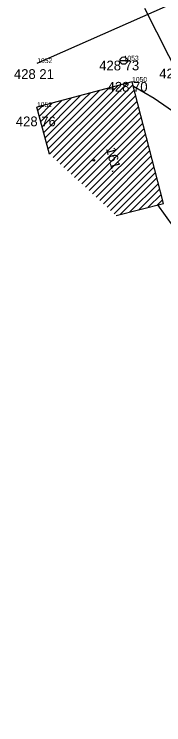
# Model space of a CAD drawing. Extents: x -559180 to -551373, y -1076947 to -1072071.
# Drawn here: x -554459.1 to -554443.8, y -1072730.3 to -1072657.5 of the extents above; entities that cross this region are included whole.
import ezdxf

# ---------------------------------------------------------------- set-up
doc = ezdxf.new("R2010")
doc.units = 0
for name, color, linetype in [('12_PLOTY', 7, 'Continuous'), ('14_BUDOVY', 7, 'Continuous'), ('1_VODA_ZN', 7, 'Continuous'), ('2_VODOVOD', 7, 'Continuous'), ('31_SDELOVACI', 7, 'Continuous'), ('32', 7, 'Continuous'), ('3_BODY', 7, 'Continuous'), ('47_ZN_STAV_OBJ$', 7, 'Continuous'), ('54_C_POPISNA', 7, 'Continuous'), ('6_VYSKY', 7, 'Continuous'), ('NNnadzemní', 7, 'Continuous')]:
    doc.layers.add(name, color=color, linetype=linetype)

# ---------------------------------------------------------------- blocks, each defined once
blk = doc.blocks.new('POINT_DISPLAY')
blk.add_line((0, 0), (0, 0))
blk = doc.blocks.new('ST')
at = {"layer": '1_VODA_ZN'}
blk.add_line((-0.375, 0), (0.375, 0), dxfattribs=at)
blk.add_circle((0, 0), 0.375, dxfattribs=at)
blk = doc.blocks.new('BZ')
at = {"layer": '47_ZN_STAV_OBJ$'}
blk.add_circle((0, 0), 0.0875, dxfattribs=at)

msp = doc.modelspace()

# ---------------------------------------------------------------- linework, layer by layer
at = {"layer": '12_PLOTY'}
msp.add_line((-554456.78, -1072662.49), (-554443.33, -1072656.54), dxfattribs=at)
at = {"layer": '14_BUDOVY'}
for p, q in [((-554447.07, -1072664.42), (-554456.81, -1072667)), ((-554443.85, -1072676.87), (-554447.07, -1072664.42)), ((-554455.53, -1072671.833), (-554456.81, -1072667)), ((-554448.691, -1072678.122), (-554443.85, -1072676.87))]:
    msp.add_line(p, q, dxfattribs=at)
at = {"layer": '2_VODOVOD'}
msp.add_lwpolyline([(-554423.7, -1072730.32), (-554423.6, -1072729.4), (-554422.95, -1072728.56), (-554424.37, -1072723.82), (-554428.99, -1072708.29), (-554429.08, -1072707.19), (-554430.17, -1072704.15), (-554434.91, -1072688.88), (-554435.13, -1072687.32), (-554437.95, -1072676.82), (-554439.87, -1072669), (-554441.41, -1072668.49), (-554444.82, -1072666.12), (-554446.941, -1072664.903)], dxfattribs=at)
at = {"layer": '31_SDELOVACI'}
msp.add_line((-554437.28, -1072687.06), (-554444.433, -1072677.021), dxfattribs=at)
at = {"layer": '32'}
for p, q in [((-554455.162, -1072672.172), (-554447.532, -1072664.542)), ((-554454.793, -1072672.51), (-554446.995, -1072664.712)), ((-554450.374, -1072665.97), (-554449.456, -1072665.052)), ((-554449.532, -1072665.835), (-554448.494, -1072664.797)), ((-554454.425, -1072672.849), (-554446.849, -1072665.274)), ((-554452.058, -1072666.24), (-554451.38, -1072665.562)), ((-554451.216, -1072666.105), (-554450.418, -1072665.307)), ((-554456.27, -1072669.038), (-554453.742, -1072666.509)), ((-554456.122, -1072669.597), (-554452.9, -1072666.374)), ((-554455.974, -1072670.156), (-554452.058, -1072666.24)), ((-554455.826, -1072670.715), (-554451.216, -1072666.105)), ((-554455.678, -1072671.274), (-554450.374, -1072665.97)), ((-554455.53, -1072671.833), (-554449.532, -1072665.835)), ((-554454.583, -1072666.644), (-554454.266, -1072666.326)), ((-554454.057, -1072673.188), (-554446.704, -1072665.835)), ((-554453.742, -1072666.509), (-554453.304, -1072666.071)), ((-554453.688, -1072673.527), (-554446.559, -1072666.397)), ((-554452.9, -1072666.374), (-554452.342, -1072665.816)), ((-554456.714, -1072667.361), (-554456.267, -1072666.913)), ((-554456.566, -1072667.92), (-554455.425, -1072666.778)), ((-554456.418, -1072668.479), (-554454.583, -1072666.644)), ((-554456.267, -1072666.913), (-554456.189, -1072666.836)), ((-554455.425, -1072666.778), (-554455.228, -1072666.581)), ((-554453.32, -1072673.865), (-554446.413, -1072666.959)), ((-554452.951, -1072674.204), (-554446.268, -1072667.521)), ((-554452.583, -1072674.543), (-554446.123, -1072668.083)), ((-554452.215, -1072674.882), (-554445.977, -1072668.644)), ((-554451.846, -1072675.22), (-554445.832, -1072669.206)), ((-554451.478, -1072675.559), (-554445.687, -1072669.768)), ((-554451.11, -1072675.898), (-554445.542, -1072670.33)), ((-554450.741, -1072676.237), (-554445.396, -1072670.892)), ((-554450.373, -1072676.575), (-554445.251, -1072671.453)), ((-554450.005, -1072676.914), (-554445.106, -1072672.015)), ((-554449.636, -1072677.253), (-554444.96, -1072672.577)), ((-554449.268, -1072677.592), (-554444.815, -1072673.139)), ((-554448.899, -1072677.93), (-554444.67, -1072673.701)), ((-554448.277, -1072678.015), (-554444.524, -1072674.262)), ((-554447.323, -1072677.768), (-554444.379, -1072674.824)), ((-554446.369, -1072677.522), (-554444.234, -1072675.386)), ((-554445.416, -1072677.275), (-554444.088, -1072675.948)), ((-554444.462, -1072677.028), (-554443.943, -1072676.51))]:
    msp.add_line(p, q, dxfattribs=at)
at = {"layer": 'NNnadzemní'}
msp.add_line((-554428.44, -1072691.35), (-554445.75, -1072656.88), dxfattribs=at)

# ---------------------------------------------------------------- block references
at = {"layer": '1_VODA_ZN'}
for name, p in [('ST', (-554447.93, -1072662.24)), ('POINT_DISPLAY', (-554456.78, -1072662.49)), ('POINT_DISPLAY', (-554447.93, -1072662.24)), ('POINT_DISPLAY', (-554447.07, -1072664.42)), ('POINT_DISPLAY', (-554456.81, -1072667)), ('POINT_DISPLAY', (-554443.85, -1072676.87))]:
    msp.add_blockref(name, p, dxfattribs=at)
at = {"layer": '32'}
for p in [(-554453.742, -1072666.509), (-554452.9, -1072666.374), (-554452.058, -1072666.24), (-554451.216, -1072666.105), (-554450.374, -1072665.97), (-554449.532, -1072665.835), (-554456.267, -1072666.913), (-554455.425, -1072666.778), (-554454.583, -1072666.644), (-554455.53, -1072671.833)]:
    msp.add_blockref('POINT_DISPLAY', p, dxfattribs=at)
at = {"layer": '47_ZN_STAV_OBJ$', "rotation": 90}
msp.add_blockref('BZ', (-554450.996, -1072672.459), dxfattribs=at)

# ---------------------------------------------------------------- texts
at = {"layer": '3_BODY'}
for s, p in [('1052', (-554456.78, -1072662.49)), ('1053', (-554447.93, -1072662.24)), ('1050', (-554447.07, -1072664.42)), ('1051', (-554456.81, -1072667))]:
    msp.add_text(s, height=0.5, dxfattribs=at).set_placement(p)
at = {"layer": '54_C_POPISNA'}
msp.add_text('161.', height=1, rotation=284.50091, dxfattribs=at).set_placement((-554449.747, -1072671.261))
at = {"layer": '6_VYSKY'}
for s, p in [('428 73', (-554450.435, -1072663.24)), ('428 21', (-554459.171, -1072664.117)), ('428 99', (-554444.285, -1072664.06)), ('428 70', (-554449.575, -1072665.42)), ('428 76', (-554458.973, -1072668.968))]:
    msp.add_text(s, height=1, dxfattribs=at).set_placement(p)

doc.saveas('drawing.dxf')
